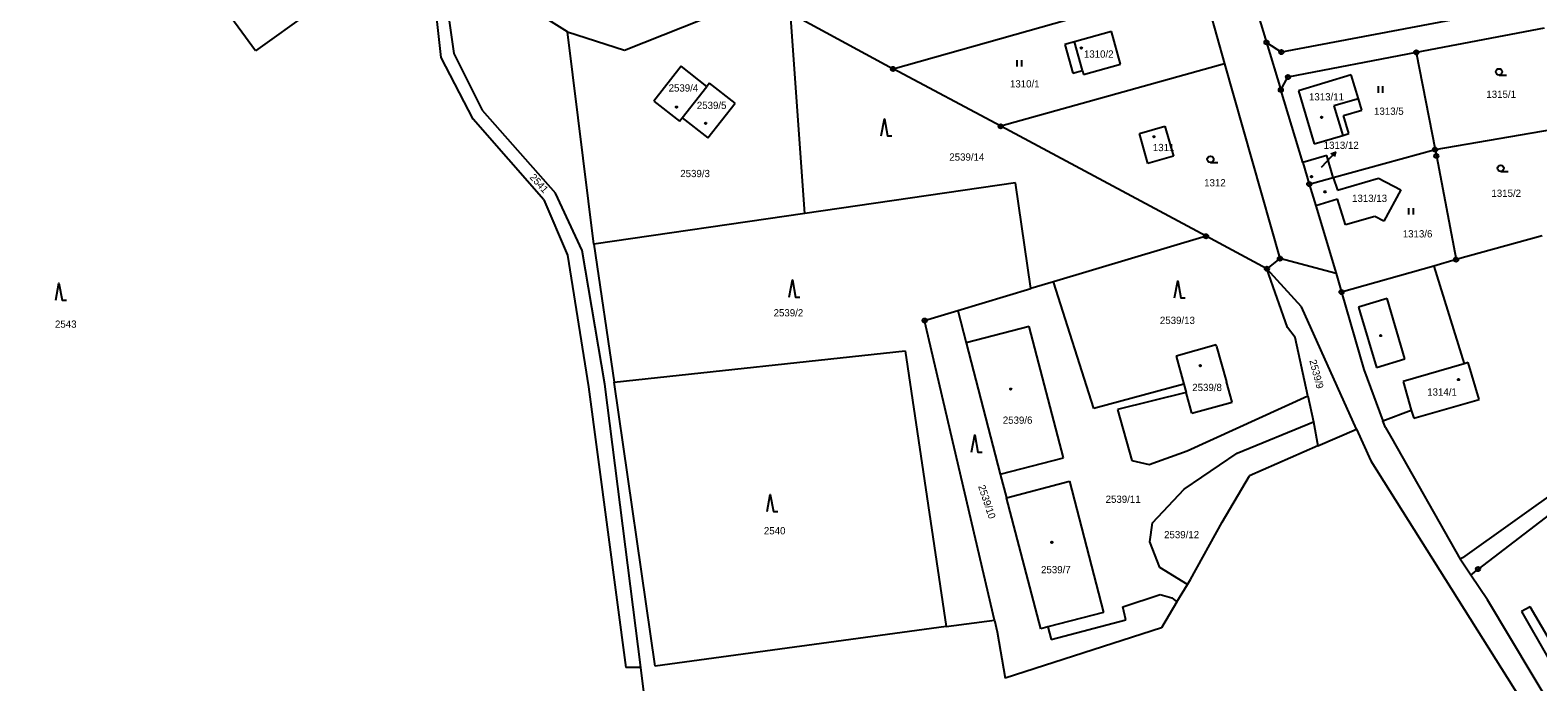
# Model space of a CAD drawing. Extents: x -736345 to -729997, y -1130177 to -1122501.
# Drawn here: x -734196.8 to -733843, y -1127303.6 to -1127150.8 of the extents above; entities that cross this region are included whole.
import ezdxf

# ---------------------------------------------------------------- set-up
doc = ezdxf.new("R2010")
doc.units = 0
for name, color, linetype in [('Vrstva 1', 7, 'Continuous'), ('Vrstva 16', 7, 'Continuous'), ('Vrstva 18', 7, 'Continuous'), ('Vrstva 19', 7, 'Continuous'), ('Vrstva 25', 7, 'Continuous'), ('Vrstva 4', 7, 'Continuous')]:
    doc.layers.add(name, color=color, linetype=linetype)

msp = doc.modelspace()

# ---------------------------------------------------------------- linework, layer by layer
at = {"layer": 'Vrstva 1'}
for points in [[(-734143.92, -1127155.61), (-734196.84, -1127083.39)], [(-734105.2, -1127127.86), (-734143.92, -1127155.61)], [(-733913.53, -1127130.9), (-733906.66, -1127153.62)], [(-734100.37, -1127157.16), (-734102.25, -1127140.19)], [(-734099.71, -1127139.68), (-734097.38, -1127156.24)], [(-733994.29, -1127159.84), (-733921.91, -1127139.32)], [(-733921.91, -1127139.32), (-733916.52, -1127158.66)], [(-734057.34, -1127155.43), (-734025.55, -1127142.8)], [(-733833.05, -1127142.63), (-733903.15, -1127155.9)], [(-734070.68, -1127151.15), (-734077.6, -1127146.86)], [(-734018.37, -1127146.76), (-733994.29, -1127159.84)], [(-734015.04, -1127193.73), (-734018.37, -1127146.76)], [(-734064.52, -1127200.93), (-734070.68, -1127151.15)], [(-734070.68, -1127151.15), (-734057.34, -1127155.43)], [(-733943.07, -1127151.08), (-733951.72, -1127153.49)], [(-733940.93, -1127158.77), (-733943.07, -1127151.08)], [(-733841.52, -1127150.28), (-733871.51, -1127155.97)], [(-733951.72, -1127153.49), (-733953.99, -1127154.12)], [(-733953.99, -1127154.12), (-733952.13, -1127160.85)], [(-733906.66, -1127153.62), (-733903.15, -1127155.9)], [(-733906.66, -1127153.62), (-733903.29, -1127164.78)], [(-734092.88, -1127171.64), (-734100.37, -1127157.16)], [(-734097.38, -1127156.24), (-734090.72, -1127169.49)], [(-733916.52, -1127158.66), (-733969.03, -1127173.31)], [(-733949.58, -1127161.18), (-733940.93, -1127158.77)], [(-733916.52, -1127158.66), (-733903.5, -1127204.33)], [(-733871.51, -1127155.97), (-733901.61, -1127161.76)], [(-733871.51, -1127155.97), (-733867.08, -1127178.76)], [(-734044.06, -1127159.23), (-734050.43, -1127167.39)], [(-734038.04, -1127163.98), (-734044.06, -1127159.23)], [(-733969.03, -1127173.31), (-733994.29, -1127159.84)], [(-733952.13, -1127160.85), (-733949.84, -1127160.22)], [(-733949.84, -1127160.22), (-733949.58, -1127161.18)], [(-733903.29, -1127164.78), (-733901.61, -1127161.76)], [(-733886.76, -1127161.27), (-733899.18, -1127164.96)], [(-733885.09, -1127166.83), (-733886.76, -1127161.27)], [(-734043.8, -1127171.32), (-734038.04, -1127163.98)], [(-734037.42, -1127163.19), (-734038.04, -1127163.98)], [(-734031.4, -1127167.87), (-734037.42, -1127163.19)], [(-733898.14, -1127181.83), (-733903.29, -1127164.78)], [(-733899.18, -1127164.96), (-733895.46, -1127177.44)], [(-734090.72, -1127169.49), (-734073.56, -1127188.99)], [(-734050.43, -1127167.39), (-734044.41, -1127172.1)], [(-734037.77, -1127176.03), (-734031.4, -1127167.87)], [(-733888.58, -1127170.75), (-733884.27, -1127169.53)], [(-733884.27, -1127169.53), (-733885.09, -1127166.83)], [(-734076.24, -1127190.59), (-734092.88, -1127171.64)], [(-734044.41, -1127172.1), (-734043.8, -1127171.32)], [(-734043.8, -1127171.32), (-734037.77, -1127176.03)], [(-733887.3, -1127175.02), (-733888.58, -1127170.75)], [(-733920.83, -1127199.09), (-733969.03, -1127173.31)], [(-733936.46, -1127175), (-733930.49, -1127173.3)], [(-733934.47, -1127182.02), (-733936.46, -1127175)], [(-733930.49, -1127173.3), (-733928.48, -1127180.3)], [(-733895.46, -1127177.44), (-733888.76, -1127175.43)], [(-733888.76, -1127175.43), (-733887.3, -1127175.02)], [(-733867.08, -1127178.76), (-733837, -1127173.61)], [(-733928.48, -1127180.3), (-733934.47, -1127182.02)], [(-733892.49, -1127180.14), (-733898.14, -1127181.83)], [(-733890.97, -1127185.3), (-733892.49, -1127180.14)], [(-733890.97, -1127185.3), (-733867.08, -1127178.76)], [(-733867.08, -1127178.76), (-733866.79, -1127180.24)], [(-733866.79, -1127180.24), (-733862.14, -1127204.56)], [(-733898.14, -1127181.83), (-733896.62, -1127186.86)], [(-733965.56, -1127186.53), (-734015.04, -1127193.73)], [(-733961.94, -1127211.38), (-733965.56, -1127186.53)], [(-733896.62, -1127186.86), (-733890.97, -1127185.3)], [(-733896.62, -1127186.86), (-733895.09, -1127191.93)], [(-733890.97, -1127185.3), (-733890.01, -1127188.26)], [(-733890.01, -1127188.26), (-733880.38, -1127185.44)], [(-733880.38, -1127185.44), (-733875.16, -1127188.22)], [(-734076.24, -1127190.59), (-734070.72, -1127203.53)], [(-734067.27, -1127202.41), (-734073.56, -1127188.99)], [(-733889.98, -1127190.37), (-733895.09, -1127191.93)], [(-733888.12, -1127196.45), (-733889.98, -1127190.37)], [(-733875.16, -1127188.22), (-733879.09, -1127195.56)], [(-734015.04, -1127193.73), (-734064.52, -1127200.93)], [(-733895.09, -1127191.93), (-733890.29, -1127207.8)], [(-733881.19, -1127194.44), (-733888.12, -1127196.45)], [(-733879.09, -1127195.56), (-733881.19, -1127194.44)], [(-734064.52, -1127200.93), (-734059.8, -1127233.34)], [(-733920.83, -1127199.09), (-733956.61, -1127209.79)], [(-733906.56, -1127206.72), (-733920.83, -1127199.09)], [(-733841.93, -1127199), (-733862.14, -1127204.56)], [(-734070.72, -1127203.53), (-734065.8, -1127234.38)], [(-734061.96, -1127233.77), (-734067.27, -1127202.41)], [(-733903.5, -1127204.33), (-733906.56, -1127206.72)], [(-733890.29, -1127207.8), (-733903.5, -1127204.33)], [(-733862.14, -1127204.56), (-733867.35, -1127206.11)], [(-733898.41, -1127215.64), (-733906.56, -1127206.72)], [(-733901.69, -1127220.52), (-733906.56, -1127206.72)], [(-733890.29, -1127207.8), (-733889.03, -1127212.19)], [(-733867.35, -1127206.11), (-733889.03, -1127212.19)], [(-733867.35, -1127206.11), (-733860.25, -1127228.99)], [(-733979.08, -1127216.51), (-733961.94, -1127211.38)], [(-733956.61, -1127209.79), (-733961.94, -1127211.38)], [(-733947.17, -1127239.5), (-733956.61, -1127209.79)], [(-733889.03, -1127212.19), (-733883.82, -1127230.38)], [(-733885.51, -1127244.3), (-733898.41, -1127215.64)], [(-733986.91, -1127218.85), (-733979.08, -1127216.51)], [(-733970.53, -1127289.09), (-733986.91, -1127218.85)], [(-733979.08, -1127216.51), (-733977.14, -1127224.05)], [(-733962.37, -1127220.22), (-733977.14, -1127224.05)], [(-733954.31, -1127251.03), (-733962.37, -1127220.22)], [(-733899.92, -1127222.83), (-733901.69, -1127220.52)], [(-734059.8, -1127233.34), (-733991.47, -1127225.94)], [(-733991.47, -1127225.94), (-733981.81, -1127290.62)], [(-733977.14, -1127224.05), (-733969.16, -1127254.86)], [(-733918.48, -1127224.59), (-733927.89, -1127227.19)], [(-733918.37, -1127224.97), (-733918.48, -1127224.59)], [(-733918.37, -1127224.97), (-733916.07, -1127233.26)], [(-733896.94, -1127236.5), (-733899.92, -1127222.83)], [(-733927.89, -1127227.19), (-733926.03, -1127233.81)], [(-733859.29, -1127228.71), (-733860.25, -1127228.99)], [(-733856.7, -1127237.36), (-733859.29, -1127228.71)], [(-734050.11, -1127299.89), (-734059.8, -1127233.34)], [(-733914.74, -1127238.02), (-733916.07, -1127233.26)], [(-733883.82, -1127230.38), (-733879.32, -1127242.41)], [(-734065.8, -1127234.38), (-734057.05, -1127300.22)], [(-734053.52, -1127300.23), (-734061.96, -1127233.77)], [(-733926.03, -1127233.81), (-733947.17, -1127239.5)], [(-733925.5, -1127235.73), (-733941.6, -1127239.72)], [(-733926.03, -1127233.81), (-733925.5, -1127235.73)], [(-733924.14, -1127240.6), (-733925.5, -1127235.73)], [(-733925.27, -1127249.44), (-733896.94, -1127236.5)], [(-733896.94, -1127236.5), (-733895.66, -1127242.64)], [(-733941.6, -1127239.72), (-733938.27, -1127251.67)], [(-733924.14, -1127240.6), (-733914.74, -1127238.02)], [(-733879.32, -1127242.41), (-733872.67, -1127239.84)], [(-733872.67, -1127239.84), (-733872.11, -1127241.79)], [(-733872.11, -1127241.79), (-733856.7, -1127237.36)], [(-733913.51, -1127250), (-733895.66, -1127242.64)], [(-733895.66, -1127242.64), (-733894.64, -1127248.28)], [(-733878.75, -1127243.91), (-733879.32, -1127242.41)], [(-733878.75, -1127243.91), (-733877.27, -1127246.52)], [(-733894.64, -1127248.28), (-733885.51, -1127244.3)], [(-733885.51, -1127244.3), (-733882.15, -1127251.77)], [(-733877.27, -1127246.52), (-733861.16, -1127274.85)], [(-733969.16, -1127254.86), (-733954.31, -1127251.03)], [(-733934.21, -1127252.63), (-733925.27, -1127249.44)], [(-733925.94, -1127258.41), (-733913.51, -1127250)], [(-733894.64, -1127248.28), (-733910.63, -1127255.25)], [(-733938.27, -1127251.67), (-733934.21, -1127252.63)], [(-733882.15, -1127251.77), (-733833.99, -1127328.31)], [(-733969.16, -1127254.86), (-733967.71, -1127260.43)], [(-733967.71, -1127260.43), (-733952.89, -1127256.55)], [(-733952.89, -1127256.55), (-733944.91, -1127287.33)], [(-733917.06, -1127266.11), (-733910.63, -1127255.25)], [(-733836.66, -1127257.37), (-733860.68, -1127274.52)], [(-733828.16, -1127255.12), (-733857.01, -1127277.15)], [(-733959.6, -1127291.14), (-733967.71, -1127260.43)], [(-733933.39, -1127266.27), (-733925.94, -1127258.41)], [(-733934.02, -1127270.74), (-733933.39, -1127266.27)], [(-733924.53, -1127279.62), (-733917.06, -1127266.11)], [(-733931.69, -1127276.8), (-733934.02, -1127270.74)], [(-733860.68, -1127274.52), (-733861.16, -1127274.85)], [(-733858.69, -1127278.54), (-733861.16, -1127274.85)], [(-733925.22, -1127280.76), (-733931.69, -1127276.8)], [(-733858.69, -1127278.54), (-733857.01, -1127277.15)], [(-733854.79, -1127284.39), (-733858.69, -1127278.54)], [(-733927.67, -1127284.83), (-733925.22, -1127280.76)], [(-733925.22, -1127280.76), (-733924.53, -1127279.62)], [(-733940.38, -1127286.03), (-733931.65, -1127283.08)], [(-733939.69, -1127289.03), (-733940.38, -1127286.03)], [(-733931.65, -1127283.08), (-733928.9, -1127283.85)], [(-733927.67, -1127284.83), (-733931.32, -1127290.89)], [(-733928.9, -1127283.85), (-733927.67, -1127284.83)], [(-733833.36, -1127320.18), (-733854.79, -1127284.39)], [(-733844.76, -1127285.97), (-733846.8, -1127287.09)], [(-733839.44, -1127295.09), (-733844.76, -1127285.97)], [(-733981.81, -1127290.62), (-733970.53, -1127289.09)], [(-733970.53, -1127289.09), (-733969.88, -1127291.9)], [(-733944.91, -1127287.33), (-733957.99, -1127290.72)], [(-733957.23, -1127293.63), (-733939.69, -1127289.03)], [(-733846.8, -1127287.09), (-733840.65, -1127297.85)], [(-733981.81, -1127290.62), (-734050.11, -1127299.89)], [(-733969.88, -1127291.9), (-733967.96, -1127302.7)], [(-733931.32, -1127290.89), (-733967.96, -1127302.7)], [(-733957.99, -1127290.72), (-733959.6, -1127291.14)], [(-733957.99, -1127290.72), (-733957.23, -1127293.63)], [(-734053.52, -1127300.23), (-734057.05, -1127300.22)], [(-734047.02, -1127352.69), (-734053.52, -1127300.23)]]:
    msp.add_lwpolyline(points, dxfattribs=at)
at = {"layer": 'Vrstva 16'}
msp.add_lwpolyline([(-733893.77, -1127182.87), (-733892.53, -1127181.55)], dxfattribs=at)
at = {"layer": 'Vrstva 25'}
for points in [[(-733965.137, -1127159.265), (-733965.137, -1127157.765)], [(-733964.103, -1127159.265), (-733964.103, -1127157.765)], [(-733852.08, -1127161.3), (-733850.33, -1127161.3)], [(-733880.347, -1127165.425), (-733880.347, -1127163.925)], [(-733879.313, -1127165.425), (-733879.313, -1127163.925)], [(-733997.09, -1127175.54), (-733996.34, -1127171.54), (-733995.59, -1127175.54), (-733994.59, -1127175.54)], [(-733892.53, -1127181.55), (-733890.488, -1127179.353)], [(-733891.535, -1127179.745), (-733890.488, -1127179.353), (-733890.803, -1127180.426)], [(-733919.81, -1127181.8), (-733918.06, -1127181.8)], [(-733851.68, -1127183.91), (-733849.93, -1127183.91)], [(-733873.217, -1127193.985), (-733873.217, -1127192.485)], [(-733872.183, -1127193.985), (-733872.183, -1127192.485)], [(-734190.84, -1127214.07), (-734190.09, -1127210.07), (-734189.34, -1127214.07), (-734188.34, -1127214.07)], [(-734018.67, -1127213.34), (-734017.92, -1127209.34), (-734017.17, -1127213.34), (-734016.17, -1127213.34)], [(-733928.25, -1127213.53), (-733927.5, -1127209.53), (-733926.75, -1127213.53), (-733925.75, -1127213.53)], [(-733975.89, -1127249.7), (-733975.14, -1127245.7), (-733974.39, -1127249.7), (-733973.39, -1127249.7)], [(-734023.88, -1127263.65), (-734023.13, -1127259.65), (-734022.38, -1127263.65), (-734021.38, -1127263.65)]]:
    msp.add_lwpolyline(points, dxfattribs=at)
for centre, radius in [((-733950.12, -1127154.96), 0.175), ((-733906.66, -1127153.62), 0.5), ((-733906.66, -1127153.62), 0.032), ((-733903.15, -1127155.9), 0.5), ((-733871.51, -1127155.97), 0.5), ((-733903.15, -1127155.9), 0.032), ((-733871.51, -1127155.97), 0.032), ((-733994.29, -1127159.84), 0.5), ((-733994.29, -1127159.84), 0.032), ((-733901.61, -1127161.76), 0.5), ((-733901.61, -1127161.76), 0.032), ((-733852.08, -1127160.55), 0.75), ((-733903.29, -1127164.78), 0.5), ((-733903.29, -1127164.78), 0.032), ((-734045.14, -1127168.8), 0.175), ((-734038.27, -1127172.62), 0.175), ((-733969.03, -1127173.31), 0.5), ((-733893.71, -1127171.21), 0.175), ((-733969.03, -1127173.31), 0.032), ((-733933.08, -1127175.77), 0.175), ((-733919.81, -1127181.05), 0.75), ((-733867.08, -1127178.76), 0.5), ((-733866.79, -1127180.24), 0.5), ((-733867.08, -1127178.76), 0.032), ((-733866.79, -1127180.24), 0.032), ((-733851.68, -1127183.16), 0.75), ((-733896.62, -1127186.86), 0.5), ((-733896.62, -1127186.86), 0.032), ((-733896.09, -1127185.1), 0.175), ((-733892.92, -1127188.67), 0.175), ((-733920.83, -1127199.09), 0.5), ((-733920.83, -1127199.09), 0.032), ((-733903.5, -1127204.33), 0.5), ((-733903.5, -1127204.33), 0.032), ((-733862.14, -1127204.56), 0.5), ((-733862.14, -1127204.56), 0.032), ((-733906.56, -1127206.72), 0.5), ((-733906.56, -1127206.72), 0.032), ((-733889.03, -1127212.19), 0.5), ((-733889.03, -1127212.19), 0.032), ((-733986.91, -1127218.85), 0.5), ((-733986.91, -1127218.85), 0.032), ((-733879.83, -1127222.38), 0.175), ((-733922.21, -1127229.46), 0.175), ((-733861.59, -1127232.7), 0.175), ((-733966.68, -1127234.94), 0.175), ((-733957.04, -1127270.88), 0.175), ((-733857.01, -1127277.15), 0.5), ((-733857.01, -1127277.15), 0.032)]:
    msp.add_circle(centre, radius, dxfattribs=at)
at = {"layer": 'Vrstva 4'}
for points in [[(-733949.84, -1127160.22), (-733951.72, -1127153.49)], [(-733885.09, -1127166.83), (-733890.83, -1127168.49)], [(-733890.83, -1127168.49), (-733888.76, -1127175.43)], [(-733878.3, -1127213.71), (-733885.05, -1127215.7)], [(-733885.05, -1127215.7), (-733884.64, -1127217.07)], [(-733874.15, -1127227.85), (-733878.3, -1127213.71)], [(-733884.64, -1127217.07), (-733880.85, -1127229.84)], [(-733880.85, -1127229.84), (-733874.15, -1127227.85)], [(-733860.25, -1127228.99), (-733874.59, -1127233.18)], [(-733874.59, -1127233.18), (-733872.67, -1127239.84)]]:
    msp.add_lwpolyline(points, dxfattribs=at)

# ---------------------------------------------------------------- texts
at = {"layer": 'Vrstva 16'}
msp.add_text('1313/12', height=1.7, dxfattribs=at).set_placement((-733893.228, -1127178.6))
at = {"layer": 'Vrstva 18'}
for s, p in [('1310/1', (-733966.87, -1127164.2)), ('1315/1', (-733855.05, -1127166.65)), ('1313/5', (-733881.41, -1127170.61)), ('2539/14', (-733981.1, -1127181.36)), ('2539/3', (-734044.25, -1127185.23)), ('1312', (-733921.29, -1127187.39)), ('1315/2', (-733853.86, -1127189.85)), ('1313/6', (-733874.67, -1127199.37)), ('2543', (-734191.01, -1127220.55)), ('2539/2', (-734022.34, -1127217.89)), ('2539/13', (-733931.67, -1127219.66)), ('2539/11', (-733944.41, -1127261.61)), ('2540', (-734024.62, -1127269)), ('2539/12', (-733930.69, -1127269.92))]:
    msp.add_text(s, height=1.7, dxfattribs=at).set_placement(p)
for s, rotation, p in [('2541', 312.20248, (-734079.708, -1127185.373)), ('2539/9', 284.70226, (-733896.606, -1127228.272)), ('2539/10', 288.40229, (-733974.368, -1127257.726))]:
    msp.add_text(s, height=1.7, rotation=rotation, dxfattribs=at).set_placement(p)
at = {"layer": 'Vrstva 19'}
for s, height, p in [('1310/2', 1.7, (-733949.51, -1127157.21)), ('2539/4', 1.7, (-734046.98, -1127165.16)), ('1313/11', 1.7, (-733896.68, -1127167.24)), ('2539/5', 1.7, (-734040.36, -1127169.24)), ('1311', 1.7, (-733933.33, -1127179.13)), ('1313/12', 0.1, (-733893.821, -1127182.67)), ('1313/13', 1.7, (-733886.57, -1127191.04)), ('2539/8', 1.7, (-733924.078, -1127235.4)), ('1314/1', 1.7, (-733868.93, -1127236.47)), ('2539/6', 1.7, (-733968.548, -1127243.07)), ('2539/7', 1.7, (-733959.568, -1127278.13))]:
    msp.add_text(s, height=height, dxfattribs=at).set_placement(p)

doc.saveas('drawing.dxf')
